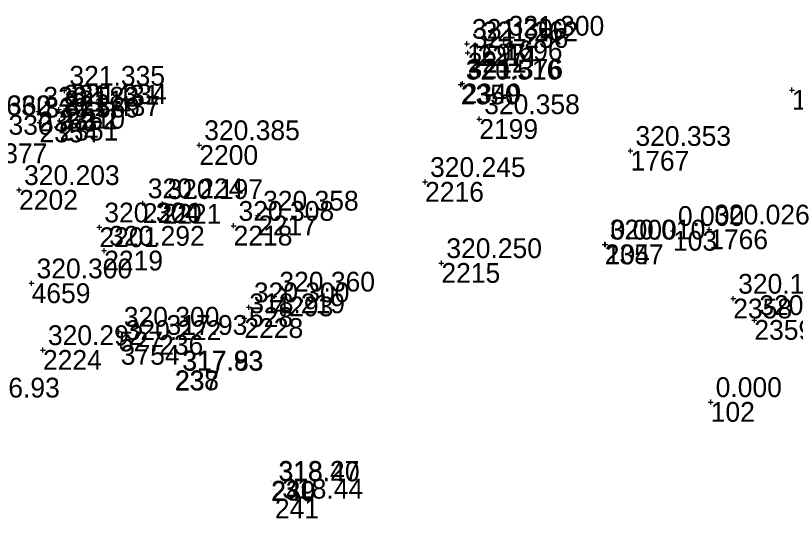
# Model space of a CAD drawing. Extents: x -829398 to -819400, y -1074439 to -1067977.
# Drawn here: x -821860.12 to -821812.8, y -1070389.52 to -1070359.02 of the extents above; entities that cross this region are included whole.
import ezdxf

# ---------------------------------------------------------------- set-up
doc = ezdxf.new("R2010")
doc.units = 0
for name, color, linetype in [('Vrstva 60', 7, 'Continuous'), ('Vrstva 61', 7, 'Continuous'), ('Čísla bodů_doměření_2012', 7, 'Continuous')]:
    doc.layers.add(name, color=color, linetype=linetype)

# ---------------------------------------------------------------- blocks, each defined once
blk = doc.blocks.new('BOD')
at = {"layer": 'Čísla bodů_doměření_2012'}
for p, q in [((-0.15, 0), (0.15, 0)), ((0, -0.15), (0, 0.15))]:
    blk.add_line(p, q, dxfattribs=at)

msp = doc.modelspace()

# ---------------------------------------------------------------- linework, layer by layer
at = {"layer": 'Vrstva 60'}
for p, q in [((-821851.406, -1070378.388), (-821851.406, -1070378.388)), ((-821850.456, -1070380.541), (-821850.456, -1070380.541)), ((-821850.433, -1070380.563), (-821850.433, -1070380.563)), ((-821844.614, -1070387.238), (-821844.614, -1070387.238)), ((-821844.597, -1070387.273), (-821844.597, -1070387.273)), ((-821844.382, -1070388.32), (-821844.382, -1070388.32))]:
    msp.add_line(p, q, dxfattribs=at)

# ---------------------------------------------------------------- block references
for p in [(-821832.73, -1070360.73), (-821832.73, -1070360.73), (-821832.73, -1070360.73), (-821832.73, -1070360.73), (-821830.5, -1070360.54), (-821830.5, -1070360.54), (-821830.5, -1070360.54), (-821830.5, -1070360.54), (-821832.68, -1070361.28), (-821832.68, -1070361.28), (-821832.68, -1070361.28), (-821832.68, -1070361.28), (-821832.085, -1070360.876), (-821832.085, -1070360.876), (-821832.085, -1070360.876), (-821832.085, -1070360.876), (-821833.106, -1070363.204), (-821833.106, -1070363.204), (-821833.106, -1070363.204), (-821833.106, -1070363.204), (-821833, -1070363.145), (-821833, -1070363.145), (-821833, -1070363.145), (-821833, -1070363.145), (-821857.15, -1070363.57), (-821857.15, -1070363.57), (-821813.014, -1070363.535), (-821813.014, -1070363.535), (-821813.014, -1070363.535), (-821813.014, -1070363.535), (-821858.732, -1070364.844), (-821858.732, -1070364.844), (-821857.49, -1070364.723), (-821857.49, -1070364.723), (-821857.05, -1070364.68), (-821857.05, -1070364.68), (-821858.666, -1070365.507), (-821858.666, -1070365.507), (-821857.451, -1070365.403), (-821857.451, -1070365.403), (-821831.984, -1070365.302), (-821831.984, -1070365.302), (-821831.984, -1070365.302), (-821831.984, -1070365.302), (-821848.97, -1070366.878), (-821848.97, -1070366.878), (-821848.97, -1070366.878), (-821848.97, -1070366.878), (-821822.808, -1070367.225), (-821822.808, -1070367.225), (-821822.808, -1070367.225), (-821822.808, -1070367.225), (-821835.27, -1070369.11), (-821835.27, -1070369.11), (-821835.27, -1070369.11), (-821835.27, -1070369.11), (-821859.902, -1070369.599), (-821859.902, -1070369.599), (-821852.396, -1070370.401), (-821852.396, -1070370.401), (-821851.2, -1070370.446), (-821851.2, -1070370.446), (-821845.4, -1070371.15), (-821845.4, -1070371.15), (-821845.4, -1070371.15), (-821845.4, -1070371.15), (-821855.032, -1070371.865), (-821855.032, -1070371.865), (-821846.89, -1070371.77), (-821846.89, -1070371.77), (-821846.89, -1070371.77), (-821846.89, -1070371.77), (-821820.23, -1070372.08), (-821820.23, -1070372.08), (-821820.23, -1070372.08), (-821818.032, -1070371.992), (-821818.032, -1070371.992), (-821818.032, -1070371.992), (-821818.032, -1070371.992), (-821824.369, -1070372.902), (-821824.369, -1070372.902), (-821824.369, -1070372.902), (-821824.369, -1070372.902), (-821824.32, -1070372.91), (-821824.32, -1070372.91), (-821824.32, -1070372.91), (-821854.74, -1070373.28), (-821854.74, -1070373.28), (-821834.28, -1070374.03), (-821834.28, -1070374.03), (-821834.28, -1070374.03), (-821834.28, -1070374.03), (-821859.143, -1070375.259), (-821859.143, -1070375.259), (-821844.41, -1070376.06), (-821844.41, -1070376.06), (-821844.41, -1070376.06), (-821844.41, -1070376.06), (-821816.577, -1070376.189), (-821816.577, -1070376.189), (-821816.577, -1070376.189), (-821816.577, -1070376.189), (-821845.96, -1070376.71), (-821845.96, -1070376.71), (-821845.96, -1070376.71), (-821845.96, -1070376.71), (-821846.234, -1070377.375), (-821846.234, -1070377.375), (-821846.234, -1070377.375), (-821846.234, -1070377.375), (-821815.293, -1070377.486), (-821815.293, -1070377.486), (-821815.293, -1070377.486), (-821815.293, -1070377.486), (-821853.85, -1070378.19), (-821853.85, -1070378.19), (-821858.453, -1070379.307), (-821858.453, -1070379.307), (-821853.734, -1070379), (-821853.734, -1070379), (-821817.94, -1070382.46), (-821817.94, -1070382.46), (-821817.94, -1070382.46)]:
    msp.add_blockref('BOD', p, dxfattribs=at)

# ---------------------------------------------------------------- texts
for s, p in [('1697', (-821832.73, -1070361.93)), ('1696', (-821830.5, -1070361.74)), ('2214', (-821832.085, -1070362.076)), ('2212', (-821832.68, -1070362.48)), ('2211', (-821857.15, -1070364.77)), ('2350', (-821833.106, -1070364.404)), ('2349', (-821833, -1070364.345)), ('1768', (-821813.014, -1070364.735)), ('2353', (-821858.732, -1070366.044)), ('2352', (-821857.49, -1070365.923)), ('2210', (-821857.05, -1070365.88)), ('2351', (-821857.451, -1070366.603)), ('2199', (-821831.984, -1070366.502)), ('2354', (-821858.666, -1070366.707)), ('2200', (-821848.97, -1070368.078)), ('1767', (-821822.808, -1070368.425)), ('2216', (-821835.27, -1070370.31)), ('2202', (-821859.902, -1070370.799)), ('2220', (-821852.396, -1070371.601)), ('2221', (-821851.2, -1070371.646)), ('2217', (-821845.4, -1070372.35)), ('2201', (-821855.032, -1070373.065)), ('2218', (-821846.89, -1070372.97)), ('103', (-821820.23, -1070373.28)), ('1766', (-821818.032, -1070373.192)), ('2357', (-821824.369, -1070374.102)), ('104', (-821824.32, -1070374.11)), ('2219', (-821854.74, -1070374.48)), ('2215', (-821834.28, -1070375.23)), ('4659', (-821859.143, -1070376.459)), ('4293', (-821844.41, -1070377.26)), ('2358', (-821816.577, -1070377.389)), ('528', (-821845.96, -1070377.91)), ('528', (-821845.96, -1070377.91)), ('2228', (-821846.234, -1070378.575)), ('2359', (-821815.293, -1070378.686)), ('527', (-821853.85, -1070379.39)), ('527', (-821853.85, -1070379.39)), ('236', (-821851.406, -1070379.588)), ('3754', (-821853.734, -1070380.2)), ('2224', (-821858.453, -1070380.507)), ('238', (-821850.456, -1070381.741)), ('237', (-821850.433, -1070381.763)), ('102', (-821817.94, -1070383.66)), ('239', (-821844.614, -1070388.438)), ('240', (-821844.597, -1070388.473)), ('241', (-821844.382, -1070389.52))]:
    msp.add_text(s, height=1.2, dxfattribs=at).set_placement(p)
at = {"layer": 'Vrstva 61'}
for s, p in [('321.300', (-821832.43, -1070360.43)), ('321.300', (-821830.2, -1070360.24)), ('321.256', (-821832.38, -1070360.98)), ('321.262', (-821831.785, -1070360.576)), ('321.376', (-821832.7, -1070362.845)), ('321.335', (-821856.85, -1070363.27)), ('320.516', (-821832.806, -1070362.904)), ('320.582', (-821858.432, -1070364.544)), ('321.431', (-821857.19, -1070364.423)), ('321.334', (-821856.75, -1070364.38)), ('320.632', (-821863.796, -1070365.072)), ('320.360', (-821863.756, -1070365.063)), ('320.569', (-821858.366, -1070365.207)), ('321.437', (-821857.151, -1070365.103)), ('320.358', (-821831.684, -1070365.002)), ('320.330', (-821863.668, -1070366.25)), ('320.385', (-821848.67, -1070366.578)), ('320.353', (-821822.508, -1070366.925)), ('320.377', (-821863.986, -1070367.973)), ('320.245', (-821834.97, -1070368.81)), ('320.203', (-821859.602, -1070369.299)), ('320.224', (-821852.096, -1070370.101)), ('320.224', (-821852.096, -1070370.101)), ('320.197', (-821850.9, -1070370.146)), ('320.197', (-821850.9, -1070370.146)), ('320.358', (-821845.1, -1070370.85)), ('320.304', (-821854.732, -1070371.565)), ('320.308', (-821846.59, -1070371.47)), ('0.000', (-821819.93, -1070371.78)), ('320.026', (-821817.732, -1070371.692)), ('320.010', (-821824.069, -1070372.602)), ('0.000', (-821824.02, -1070372.61)), ('320.292', (-821854.44, -1070372.98)), ('320.250', (-821833.98, -1070373.73)), ('320.300', (-821858.843, -1070374.959)), ('320.360', (-821844.11, -1070375.76)), ('320.137', (-821816.277, -1070375.889)), ('320.300', (-821845.66, -1070376.41)), ('318.219', (-821845.934, -1070377.075)), ('320.173', (-821814.993, -1070377.186)), ('320.300', (-821853.55, -1070377.89)), (' 317.93', (-821851.406, -1070378.388)), ('320.222', (-821853.434, -1070378.7)), ('320.292', (-821858.153, -1070379.007)), (' 317.93', (-821850.456, -1070380.541)), (' 317.83', (-821850.433, -1070380.563)), (' 316.93', (-821862.788, -1070382.187)), ('0.000', (-821817.64, -1070382.16)), (' 318.27', (-821844.614, -1070387.238)), (' 318.40', (-821844.597, -1070387.273)), (' 318.44', (-821844.382, -1070388.32))]:
    msp.add_text(s, height=1.2, dxfattribs=at).set_placement(p)

doc.saveas('drawing.dxf')
